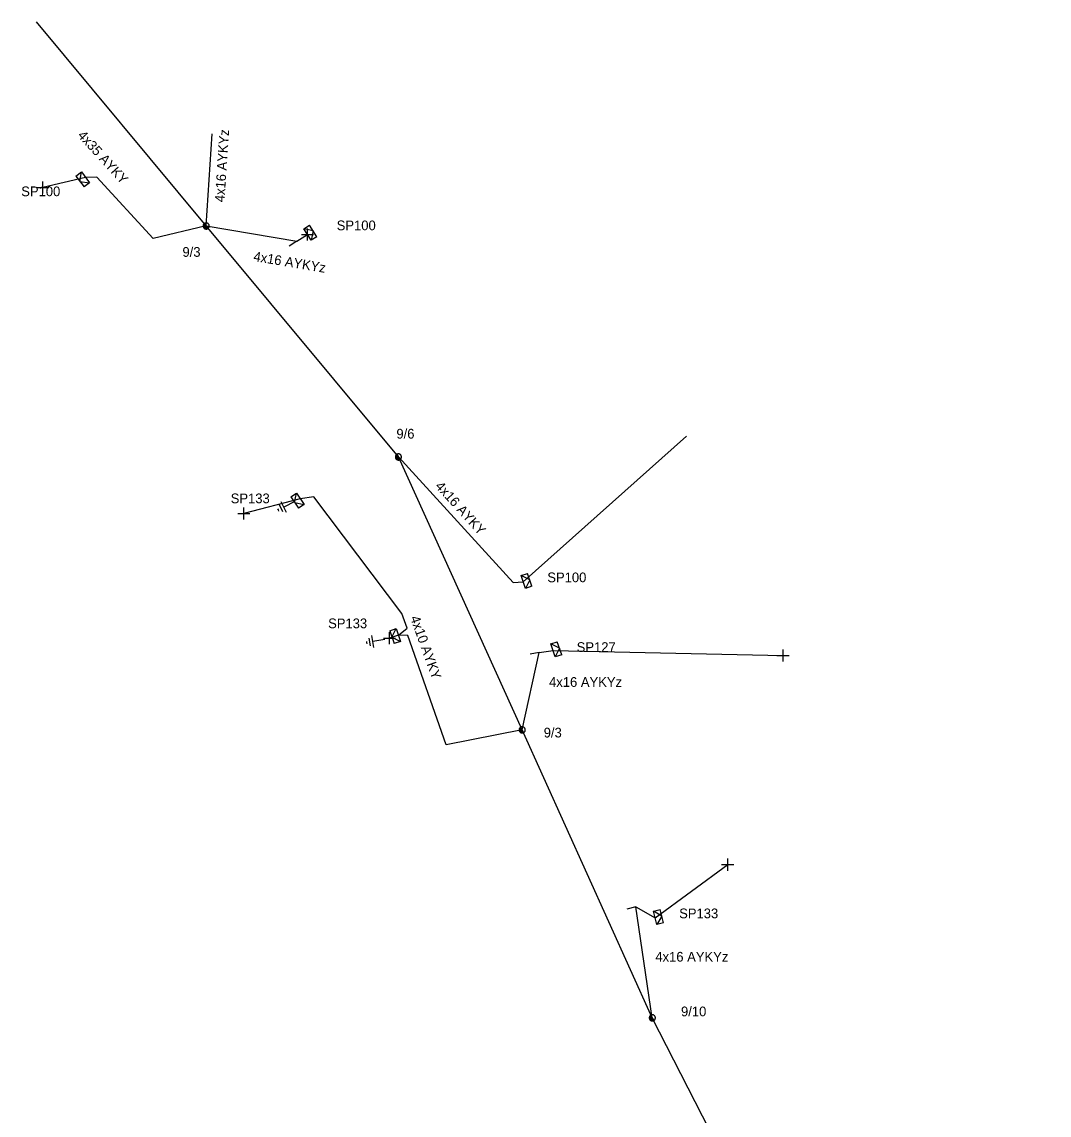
# Model space of a CAD drawing. Extents: x -717562 to -713845, y -1151196 to -1143903.
# Drawn here: x -714591.2 to -714485.6, y -1145677.8 to -1145565.3 of the extents above; entities that cross this region are included whole.
import ezdxf

# ---------------------------------------------------------------- set-up
doc = ezdxf.new("R2010")
doc.units = 0
for name, color, linetype in [('Vrstva 1', 7, 'Continuous'), ('Vrstva 12', 7, 'Continuous'), ('Vrstva 13', 7, 'Continuous'), ('Vrstva 14', 7, 'Continuous'), ('Vrstva 15', 7, 'Continuous'), ('Vrstva 2', 7, 'Continuous'), ('Vrstva 31', 7, 'Continuous'), ('Vrstva 33', 7, 'Continuous'), ('Vrstva 34', 7, 'Continuous'), ('Vrstva 5', 7, 'Continuous'), ('Vrstva 52', 7, 'Continuous'), ('Vrstva 54', 7, 'Continuous'), ('Vrstva 55', 7, 'Continuous'), ('Vrstva 59', 7, 'Continuous'), ('Vrstva 6', 7, 'Continuous'), ('Vrstva 9', 7, 'Continuous')]:
    doc.layers.add(name, color=color, linetype=linetype)

# ---------------------------------------------------------------- blocks, each defined once
blk = doc.blocks.new('NN440')
at = {"layer": 'Vrstva 2'}
for points in [[(0.63, 0), (0.63, 0.06), (0.62, 0.13), (0.6, 0.19), (0.58, 0.25), (0.55, 0.31), (0.51, 0.37), (0.47, 0.42), (0.42, 0.46), (0.37, 0.51), (0.32, 0.54), (0.26, 0.57), (0.2, 0.59), (0.13, 0.61), (0.07, 0.62), (0, 0.63), (-0.06, 0.62), (-0.13, 0.61), (-0.19, 0.59), (-0.26, 0.57), (-0.31, 0.54), (-0.37, 0.51), (-0.42, 0.46), (-0.47, 0.42), (-0.51, 0.37), (-0.54, 0.31), (-0.57, 0.25), (-0.6, 0.19), (-0.62, 0.13), (-0.63, 0.06), (-0.63, 0), (-0.63, -0.07), (-0.62, -0.14), (-0.6, -0.2), (-0.57, -0.26), (-0.54, -0.32), (-0.51, -0.37), (-0.47, -0.43), (-0.42, -0.47), (-0.37, -0.51), (-0.31, -0.55), (-0.26, -0.58), (-0.19, -0.6), (-0.13, -0.62), (-0.06, -0.63), (0, -0.63), (0.07, -0.63), (0.13, -0.62), (0.2, -0.6), (0.26, -0.58), (0.32, -0.55), (0.37, -0.51), (0.42, -0.47), (0.47, -0.43), (0.51, -0.37), (0.55, -0.32), (0.58, -0.26), (0.6, -0.2), (0.62, -0.14), (0.63, -0.07), (0.63, 0)], [(-0.63, 0), (0.63, 0)], [(-0.6, -0.18), (0.57, -0.18)], [(-0.51, -0.32), (0.5, -0.32)], [(-0.37, -0.47), (0.35, -0.47)]]:
    blk.add_lwpolyline(points, dxfattribs=at)
blk = doc.blocks.new('NN800')
at = {"layer": 'Vrstva 1'}
for points in [[(-0.44, 0.44), (0.44, -0.44)], [(-0.44, -0.44), (0.44, 0.44)]]:
    blk.add_lwpolyline(points, dxfattribs=at)
blk = doc.blocks.new('NN630')
at = {"layer": 'Vrstva 9'}
for points in [[(0, -0.7), (-0.7, 0)], [(-0.7, -0.7), (-0.7, 0), (0.7, 0), (0.7, -0.7)], [(-0.7, -0.7), (0.7, -0.7)], [(0, -0.7), (0.7, 0)]]:
    blk.add_lwpolyline(points, dxfattribs=at)
blk = doc.blocks.new('NN810')
at = {"layer": 'Vrstva 14'}
for points in [[(0, -0.64), (0, -1.89)], [(0.63, -1.89), (-0.62, -1.89)], [(0.39, -2.2), (-0.4, -2.2)], [(0, -2.52), (-0.12, -2.52)], [(0.14, -2.52), (0, -2.52)]]:
    blk.add_lwpolyline(points, dxfattribs=at)
blk = doc.blocks.new('NN510')
at = {"layer": 'Vrstva 2'}
blk.add_lwpolyline([(0, 0), (0, 0.94)], dxfattribs=at)

msp = doc.modelspace()

# ---------------------------------------------------------------- linework, layer by layer
at = {"layer": 'Vrstva 1'}
for points in [[(-714539.76, -1145638.14), (-714552.49, -1145610.07), (-714572.26, -1145586.33), (-714589.72, -1145565.34)], [(-714485.57, -1145734.52), (-714509.39, -1145700.95), (-714526.39, -1145667.75), (-714539.76, -1145638.14)]]:
    msp.add_lwpolyline(points, dxfattribs=at)
at = {"layer": 'Vrstva 5'}
msp.add_lwpolyline([(-714539.76, -1145638.14), (-714547.59, -1145639.67), (-714551.54, -1145628.44), (-714552.5, -1145628.39), (-714551.6, -1145627.7), (-714552.14, -1145626.19), (-714561.18, -1145614.19), (-714562.59, -1145614.38)], dxfattribs=at)
at = {"layer": 'Vrstva 52'}
for points in [[(-714572.26, -1145586.33), (-714577.71, -1145587.63), (-714583.5, -1145581.3), (-714584.68, -1145581.33)], [(-714552.49, -1145610.07), (-714540.7, -1145623), (-714539.65, -1145622.93)]]:
    msp.add_lwpolyline(points, dxfattribs=at)
at = {"layer": 'Vrstva 54'}
for points in [[(-714572.26, -1145586.33), (-714571.63, -1145576.87)], [(-714572.26, -1145586.33), (-714562.93, -1145587.88), (-714561.85, -1145587.21)], [(-714539.76, -1145638.14), (-714538.03, -1145630.19), (-714536.59, -1145629.97)], [(-714526.39, -1145667.75), (-714528.08, -1145656.34), (-714526.09, -1145657.46)]]:
    msp.add_lwpolyline(points, dxfattribs=at)
at = {"layer": 'Vrstva 59'}
for points in [[(-714584.68, -1145581.34), (-714589.06, -1145582.38)], [(-714539.65, -1145622.93), (-714522.87, -1145607.93)], [(-714562.59, -1145614.38), (-714568.4, -1145615.9)], [(-714552.5, -1145628.39), (-714553.42, -1145628.7)], [(-714536.59, -1145629.97), (-714512.94, -1145630.5)], [(-714526.09, -1145657.46), (-714518.63, -1145652)]]:
    msp.add_lwpolyline(points, dxfattribs=at)

# ---------------------------------------------------------------- block references
at = {"layer": 'Vrstva 13', "xscale": 0.5, "yscale": 0.5}
for p, rotation in [((-714572.26, -1145586.33), -50.22766389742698), ((-714552.49, -1145610.08), -65.6456194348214), ((-714539.76, -1145638.14), -65.6456194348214), ((-714526.38, -1145667.75), -57.13655277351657)]:
    msp.add_blockref('NN440', p, dxfattribs=dict(at, rotation=rotation))
at = {"layer": 'Vrstva 13'}
for p, rotation in [((-714562.93, -1145587.88), 123.78936671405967), ((-714538.03, -1145630.19), 101.16162498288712), ((-714528.08, -1145656.34), 103.88466667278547)]:
    msp.add_blockref('NN510', p, dxfattribs=dict(at, rotation=rotation))
at = {"layer": 'Vrstva 15'}
for p, rotation in [((-714562.59, -1145614.38), -63.178019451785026), ((-714553.25, -1145628.73), -80.2071972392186)]:
    msp.add_blockref('NN810', p, dxfattribs=dict(at, rotation=rotation))
at = {"layer": 'Vrstva 31'}
for p, rotation in [((-714584.68, -1145581.34), -53.20721677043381), ((-714561.85, -1145587.21), 121.96925276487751), ((-714562.59, -1145614.38), -56.1616249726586), ((-714539.65, -1145622.93), 108.17801943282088), ((-714552.5, -1145628.39), -71.37213614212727), ((-714536.59, -1145629.97), 108.69303614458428), ((-714526.09, -1145657.46), 103.88466667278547)]:
    msp.add_blockref('NN630', p, dxfattribs=dict(at, rotation=rotation))
at = {"layer": 'Vrstva 34'}
for p, rotation in [((-714589.06, -1145582.38), 45), ((-714561.85, -1145587.21), 45), ((-714568.4, -1145615.9), 45), ((-714553.42, -1145628.7), 45.00000009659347), ((-714512.94, -1145630.5), 44.99999995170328), ((-714518.63, -1145652), 45)]:
    msp.add_blockref('NN800', p, dxfattribs=dict(at, rotation=rotation))

# ---------------------------------------------------------------- texts
at = {"layer": 'Vrstva 12'}
for s, p in [('9/3', (-714574.7, -1145589.5)), ('9/6', (-714552.7, -1145608.19)), ('9/3', (-714537.55, -1145638.92)), ('9/10', (-714523.43, -1145667.59))]:
    msp.add_text(s, height=1, dxfattribs=at).set_placement(p)
at = {"layer": 'Vrstva 33'}
for s, p in [('SP100', (-714591.28, -1145583.27)), ('SP100', (-714558.84, -1145586.77)), ('SP133', (-714569.74, -1145614.84)), ('SP100', (-714537.18, -1145622.96)), ('SP133', (-714559.72, -1145627.69)), ('SP127', (-714534.16, -1145630.13)), ('SP133', (-714523.62, -1145657.51))]:
    msp.add_text(s, height=1, dxfattribs=at).set_placement(p)
at = {"layer": 'Vrstva 54'}
for s, rotation, p in [('4x35 AYKY', 312.45, (-714585.55, -1145577.07)), ('4x16 AYKY', 312.38, (-714548.77, -1145613.14))]:
    msp.add_text(s, height=1, rotation=rotation, dxfattribs=at).set_placement(p)
at = {"layer": 'Vrstva 55'}
for rotation, p in [(86.195, (-714570.39, -1145583.91)), (350.559, (-714567.45, -1145589.92))]:
    msp.add_text('4x16 AYKYz', height=1, rotation=rotation, dxfattribs=at).set_placement(p)
for p in [(-714537, -1145633.72), (-714526.07, -1145661.97)]:
    msp.add_text('4x16 AYKYz', height=1, dxfattribs=at).set_placement(p)
at = {"layer": 'Vrstva 6'}
msp.add_text('4x10 AYKY', height=1, rotation=289.702, dxfattribs=at).set_placement((-714551.3, -1145626.6))

doc.saveas('drawing.dxf')
